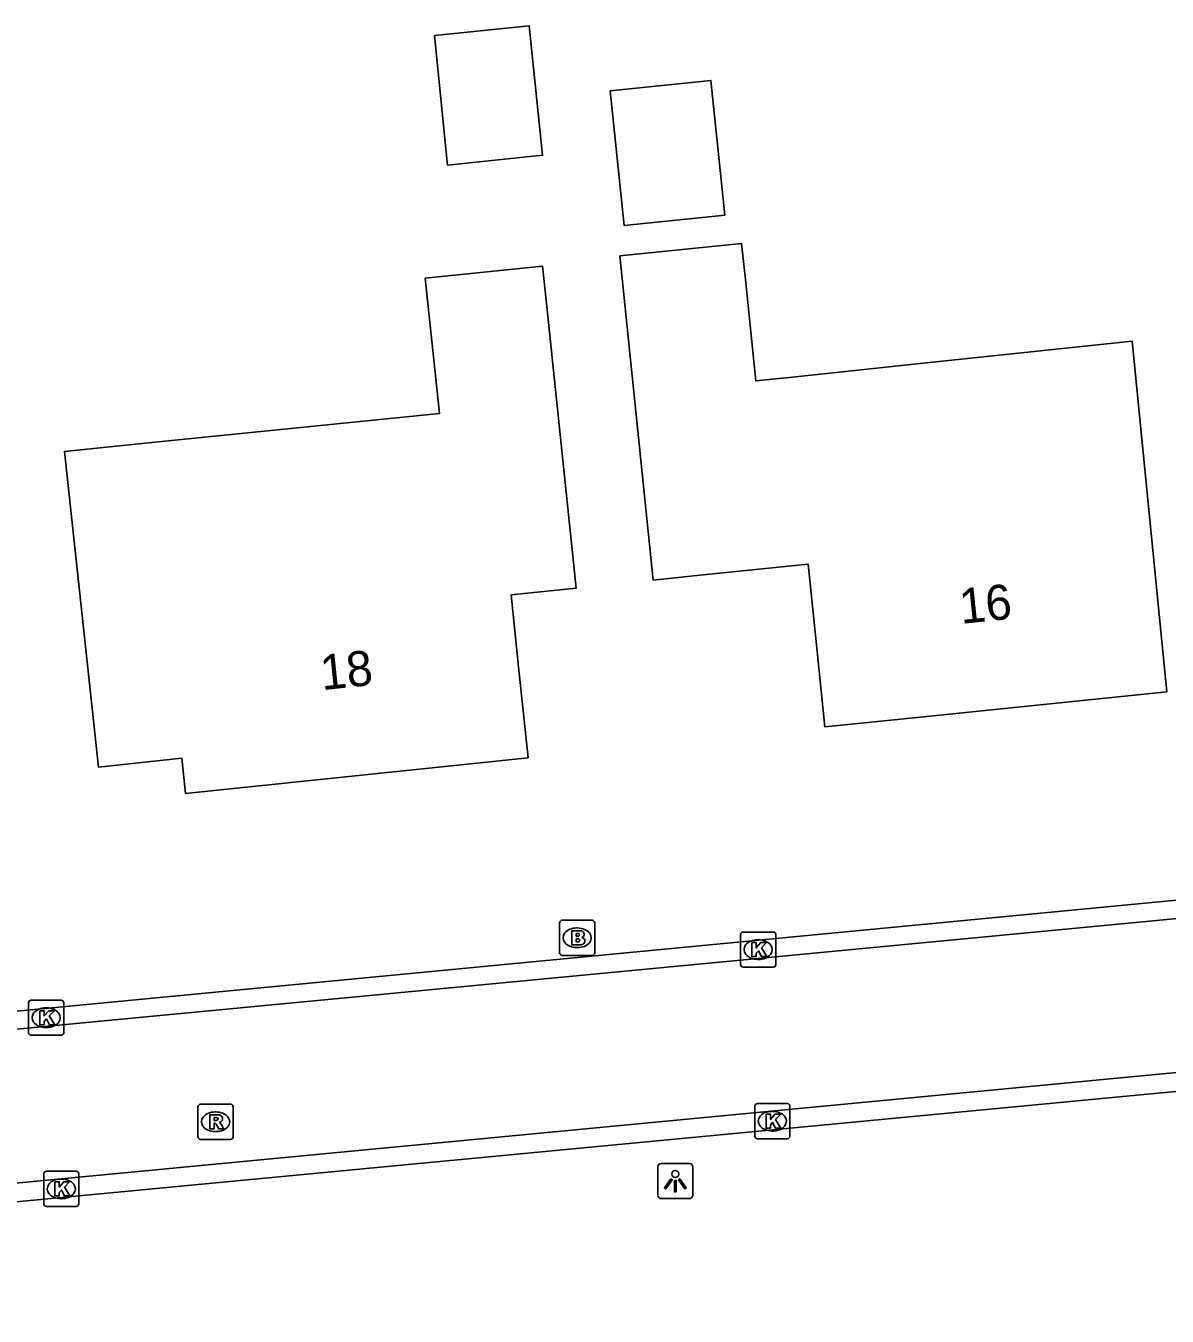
# Model space of a CAD drawing. Extents: x 162675 to 163482, y 379761 to 381227.
# Drawn here: x 162974.72 to 163007.21, y 380274.44 to 380311.16 of the extents above; entities that cross this region are included whole.
import ezdxf

# ---------------------------------------------------------------- set-up
doc = ezdxf.new("R2010")
doc.units = 0
for name, color, linetype in [('IMGEO_Brandkraan', 7, 'Continuous'), ('IMGEO_Kolk', 7, 'Continuous'), ('IMGEO_Lichtpunt', 7, 'Continuous'), ('IMGEO_Pand', 7, 'Continuous'), ('IMGEO_Pand_nummerreeks', 7, 'Continuous'), ('IMGEO_Rijbaan_lokaal_gesloten', 7, 'Continuous'), ('IMGEO_Rijbaan_lokaal_open', 7, 'Continuous'), ('IMGEO_Rioolput', 7, 'Continuous')]:
    doc.layers.add(name, color=color, linetype=linetype)

msp = doc.modelspace()

# ---------------------------------------------------------------- linework, layer by layer
at = {"layer": 'IMGEO_Brandkraan'}
for p, q in [((162989.991, 380285.707), (162990.843, 380285.707)), ((162989.916, 380284.781), (162989.916, 380285.633)), ((162990.404, 380285.487), (162990.429, 380285.487)), ((162990.917, 380285.633), (162990.917, 380284.781)), ((162990.843, 380284.707), (162989.991, 380284.707)), ((162990.427, 380284.927), (162990.402, 380284.927))]:
    msp.add_line(p, q, dxfattribs=at)
for points in [[(162989.991, 380285.707), (162990.843, 380285.707)], [(162989.916, 380284.781), (162989.916, 380285.633)], [(162990.264, 380285.407), (162990.264, 380285.007), (162990.477, 380285.007)], [(162990.495, 380285.407), (162990.264, 380285.407)], [(162990.443, 380285.326), (162990.389, 380285.326), (162990.389, 380285.25)], [(162990.917, 380285.633), (162990.917, 380284.781)], [(162990.389, 380285.25), (162990.442, 380285.25)], [(162990.451, 380285.174), (162990.389, 380285.174), (162990.389, 380285.093)], [(162990.389, 380285.093), (162990.451, 380285.093)], [(162990.843, 380284.707), (162989.991, 380284.707)]]:
    msp.add_lwpolyline(points, dxfattribs=at)
for centre, radius, start, end in [((162989.993, 380285.631), 0.0765, 91.552, 178.448), ((162989.993, 380285.631), 0.0765, 91.552, 178.448), ((162990.841, 380285.631), 0.0765, 1.552, 88.448), ((162990.841, 380285.631), 0.0765, 1.552, 88.448), ((162990.444, 380285.288), 0.0379, 267.8285, 90.9355), ((162990.499, 380285.262), 0.145, 59.4692, 91.5367), ((162990.524, 380285.309), 0.0922, 285.5137, 58.1501), ((162990.452, 380285.133), 0.0404, 269.8759, 90.5077), ((162990.483, 380285.258), 0.251, 268.6676, 293.5347), ((162990.529, 380285.117), 0.105, 301.3115, 78.989), ((162989.993, 380284.783), 0.0765, 181.552, 268.448), ((162989.993, 380284.783), 0.0765, 181.552, 268.448), ((162990.841, 380284.783), 0.0765, 271.552, 358.448), ((162990.841, 380284.783), 0.0765, 271.552, 358.448)]:
    msp.add_arc(centre, radius, start, end, dxfattribs=at)
for centre, major_axis, ratio, start_param, end_param in [((162990.403, 380285.207), (-0.387, 0.002), 0.722429, 4.712389, 7.853982), ((162990.428, 380285.207), (-0.39, 0.002), 0.717154, 1.570796, 4.712389)]:
    msp.add_ellipse(centre, major_axis=major_axis, ratio=ratio, start_param=start_param, end_param=end_param, dxfattribs=at)
at = {"layer": 'IMGEO_Kolk'}
for p, q in [((162995.144, 380285.372), (162995.996, 380285.372)), ((162995.069, 380284.446), (162995.069, 380285.298)), ((162995.557, 380285.152), (162995.582, 380285.152)), ((162996.07, 380285.298), (162996.07, 380284.446)), ((162995.58, 380284.592), (162995.555, 380284.592)), ((162995.996, 380284.372), (162995.144, 380284.372)), ((162974.799, 380282.507), (162974.799, 380283.359)), ((162974.874, 380283.433), (162975.726, 380283.433)), ((162975.287, 380283.213), (162975.312, 380283.213)), ((162975.8, 380283.359), (162975.8, 380282.507)), ((162975.726, 380282.433), (162974.874, 380282.433)), ((162975.31, 380282.653), (162975.285, 380282.653)), ((162995.472, 380279.563), (162995.472, 380280.415)), ((162995.547, 380280.489), (162996.399, 380280.489)), ((162995.96, 380280.269), (162995.985, 380280.269)), ((162996.473, 380280.415), (162996.473, 380279.563)), ((162996.399, 380279.489), (162995.547, 380279.489)), ((162995.983, 380279.709), (162995.958, 380279.709)), ((162975.231, 380277.637), (162975.231, 380278.489)), ((162975.306, 380278.563), (162976.158, 380278.563)), ((162976.232, 380278.489), (162976.232, 380277.637)), ((162975.719, 380278.343), (162975.744, 380278.343)), ((162975.742, 380277.783), (162975.717, 380277.783)), ((162976.158, 380277.563), (162975.306, 380277.563))]:
    msp.add_line(p, q, dxfattribs=at)
for points in [[(162995.144, 380285.372), (162995.996, 380285.372)], [(162995.069, 380284.446), (162995.069, 380285.298)], [(162995.39, 380285.072), (162995.513, 380285.072), (162995.513, 380284.921), (162995.643, 380285.072), (162995.807, 380285.072), (162995.661, 380284.921), (162995.814, 380284.672), (162995.662, 380284.672), (162995.577, 380284.836), (162995.513, 380284.769), (162995.513, 380284.672), (162995.39, 380284.672), (162995.39, 380285.072)], [(162996.07, 380285.298), (162996.07, 380284.446)], [(162995.996, 380284.372), (162995.144, 380284.372)], [(162974.799, 380282.507), (162974.799, 380283.359)], [(162974.874, 380283.433), (162975.726, 380283.433)], [(162975.12, 380283.133), (162975.243, 380283.133), (162975.243, 380282.982), (162975.373, 380283.133), (162975.537, 380283.133), (162975.391, 380282.982), (162975.544, 380282.733), (162975.392, 380282.733), (162975.307, 380282.897), (162975.243, 380282.83), (162975.243, 380282.733), (162975.12, 380282.733), (162975.12, 380283.133)], [(162975.8, 380283.359), (162975.8, 380282.507)], [(162975.726, 380282.433), (162974.874, 380282.433)], [(162995.472, 380279.563), (162995.472, 380280.415)], [(162995.547, 380280.489), (162996.399, 380280.489)], [(162995.793, 380280.189), (162995.916, 380280.189), (162995.916, 380280.038), (162996.046, 380280.189), (162996.21, 380280.189), (162996.064, 380280.038), (162996.217, 380279.789), (162996.065, 380279.789), (162995.98, 380279.953), (162995.916, 380279.886), (162995.916, 380279.789), (162995.793, 380279.789), (162995.793, 380280.189)], [(162996.473, 380280.415), (162996.473, 380279.563)], [(162996.399, 380279.489), (162995.547, 380279.489)], [(162975.231, 380277.637), (162975.231, 380278.489)], [(162975.306, 380278.563), (162976.158, 380278.563)], [(162976.232, 380278.489), (162976.232, 380277.637)], [(162975.552, 380278.263), (162975.675, 380278.263), (162975.675, 380278.112), (162975.805, 380278.263), (162975.969, 380278.263), (162975.823, 380278.112), (162975.976, 380277.863), (162975.824, 380277.863), (162975.739, 380278.027), (162975.675, 380277.96), (162975.675, 380277.863), (162975.552, 380277.863), (162975.552, 380278.263)], [(162976.158, 380277.563), (162975.306, 380277.563)]]:
    msp.add_lwpolyline(points, dxfattribs=at)
for centre, start, end in [((162995.146, 380285.296), 91.552, 178.448), ((162995.146, 380285.296), 91.552, 178.448), ((162995.994, 380285.296), 1.552, 88.448), ((162995.994, 380285.296), 1.552, 88.448), ((162995.146, 380284.448), 181.552, 268.448), ((162995.146, 380284.448), 181.552, 268.448), ((162995.994, 380284.448), 271.552, 358.448), ((162995.994, 380284.448), 271.552, 358.448), ((162974.876, 380283.357), 91.552, 178.448), ((162974.876, 380283.357), 91.552, 178.448), ((162975.724, 380283.357), 1.552, 88.448), ((162975.724, 380283.357), 1.552, 88.448), ((162974.876, 380282.509), 181.552, 268.448), ((162974.876, 380282.509), 181.552, 268.448), ((162975.724, 380282.509), 271.552, 358.448), ((162975.724, 380282.509), 271.552, 358.448), ((162995.549, 380280.413), 91.552, 178.448), ((162995.549, 380280.413), 91.552, 178.448), ((162996.397, 380280.413), 1.552, 88.448), ((162996.397, 380280.413), 1.552, 88.448), ((162995.549, 380279.565), 181.552, 268.448), ((162995.549, 380279.565), 181.552, 268.448), ((162996.397, 380279.565), 271.552, 358.448), ((162996.397, 380279.565), 271.552, 358.448), ((162975.308, 380278.487), 91.552, 178.448), ((162975.308, 380278.487), 91.552, 178.448), ((162976.156, 380278.487), 1.552, 88.448), ((162976.156, 380278.487), 1.552, 88.448), ((162975.308, 380277.639), 181.552, 268.448), ((162975.308, 380277.639), 181.552, 268.448), ((162976.156, 380277.639), 271.552, 358.448), ((162976.156, 380277.639), 271.552, 358.448)]:
    msp.add_arc(centre, 0.0765, start, end, dxfattribs=at)
for centre, major_axis, ratio, start_param, end_param in [((162995.556, 380284.872), (-0.387, 0.002), 0.722429, 4.712389, 7.853982), ((162995.581, 380284.872), (-0.39, 0.002), 0.717154, 1.570796, 4.712389), ((162975.286, 380282.933), (-0.387, 0.002), 0.722429, 4.712389, 7.853982), ((162975.311, 380282.933), (-0.39, 0.002), 0.717154, 1.570796, 4.712389), ((162995.959, 380279.989), (-0.387, 0.002), 0.722429, 4.712389, 7.853982), ((162995.984, 380279.989), (-0.39, 0.002), 0.717154, 1.570796, 4.712389), ((162975.718, 380278.063), (-0.387, 0.002), 0.722429, 4.712389, 7.853982), ((162975.743, 380278.063), (-0.39, 0.002), 0.717154, 1.570796, 4.712389)]:
    msp.add_ellipse(centre, major_axis=major_axis, ratio=ratio, start_param=start_param, end_param=end_param, dxfattribs=at)
at = {"layer": 'IMGEO_Lichtpunt'}
for p, q in [((162993.613, 380278.782), (162992.805, 380278.782)), ((162993.613, 380278.782), (162992.805, 380278.782)), ((162992.711, 380278.687), (162992.711, 380277.88)), ((162992.711, 380278.687), (162992.711, 380277.88)), ((162993.707, 380277.88), (162993.707, 380278.687)), ((162993.707, 380277.88), (162993.707, 380278.687)), ((162992.805, 380277.786), (162993.613, 380277.786)), ((162992.805, 380277.786), (162993.613, 380277.786))]:
    msp.add_line(p, q, dxfattribs=at)
for points in [[(162993.085, 380278.351), (162993.124, 380278.323), (162992.936, 380278.061), (162992.898, 380278.088), (162993.085, 380278.351)], [(162993.297, 380278.323), (162993.335, 380278.35), (162993.522, 380278.088), (162993.483, 380278.06), (162993.297, 380278.323)], [(162993.187, 380278.303), (162993.234, 380278.303), (162993.234, 380277.981), (162993.187, 380277.981), (162993.187, 380278.303)]]:
    msp.add_lwpolyline(points, dxfattribs=at)
msp.add_circle((162993.21, 380278.485), 0.0994, dxfattribs=at)
for centre, start, end in [((162992.805, 380278.687), 90, 180), ((162992.805, 380278.687), 90, 180), ((162993.613, 380278.687), 0, 90), ((162993.613, 380278.687), 0, 90), ((162992.805, 380277.88), 180, 270), ((162992.805, 380277.88), 180, 270), ((162993.613, 380277.88), 270, 0), ((162993.613, 380277.88), 270, 360)]:
    msp.add_arc(centre, 0.0946, start, end, dxfattribs=at)
at = {"layer": 'IMGEO_Pand'}
for points in [[(162986.351, 380310.883), (162986.73, 380307.199), (162989.431, 380307.477), (162989.052, 380311.161), (162986.351, 380310.883)], [(162991.356, 380309.31), (162991.75, 380305.479), (162994.618, 380305.774), (162994.224, 380309.605), (162991.356, 380309.31)], [(163006.211, 380302.19), (163000, 380301.531), (162996.545, 380301.165), (162995.502, 380301.054), (162995.205, 380303.942), (162995.099, 380304.97), (162991.634, 380304.614), (162992.583, 380295.389), (162993.908, 380295.525), (162996.992, 380295.842), (162997.2, 380293.823), (162997.469, 380291.207), (163000, 380291.467), (163007.206, 380292.209), (163006.211, 380302.19)], [(162989.535, 380303.356), (162989.434, 380304.325), (162986.094, 380303.977), (162986.495, 380300.128), (162978.212, 380299.29), (162975.824, 380299.048), (162976.795, 380290.063), (162979.166, 380290.315), (162979.272, 380289.316), (162989.019, 380290.332), (162988.749, 380292.921), (162988.536, 380294.967), (162990.387, 380295.16), (162989.535, 380303.356)]]:
    msp.add_lwpolyline(points, dxfattribs=at)
at = {"layer": 'IMGEO_Rijbaan_lokaal_gesloten'}
for points in [[(163032.785, 380288.167), (162941.711, 380279.483)], [(163021.508, 380282.709), (162940.195, 380274.962)]]:
    msp.add_lwpolyline(points, dxfattribs=at)
at = {"layer": 'IMGEO_Rijbaan_lokaal_open'}
for points in [[(163028.489, 380288.289), (162941.559, 380279.973)], [(163020.214, 380282.048), (162940.242, 380274.439)]]:
    msp.add_lwpolyline(points, dxfattribs=at)
at = {"layer": 'IMGEO_Rioolput'}
for p, q in [((162979.623, 380279.545), (162979.623, 380280.397)), ((162979.698, 380280.471), (162980.55, 380280.471)), ((162980.111, 380280.251), (162980.136, 380280.251)), ((162980.624, 380280.397), (162980.624, 380279.545)), ((162980.55, 380279.471), (162979.698, 380279.471)), ((162980.134, 380279.691), (162980.109, 380279.691))]:
    msp.add_line(p, q, dxfattribs=at)
for points in [[(162979.623, 380279.545), (162979.623, 380280.397)], [(162979.698, 380280.471), (162980.55, 380280.471)], [(162980.624, 380280.397), (162980.624, 380279.545)], [(162980.212, 380280.169), (162979.96, 380280.171), (162979.96, 380279.771)], [(162979.96, 380279.771), (162980.084, 380279.771), (162980.084, 380279.933), (162980.095, 380279.933)], [(162980.138, 380280.09), (162980.084, 380280.09), (162980.084, 380280.009)], [(162980.084, 380280.009), (162980.136, 380280.009)], [(162980.142, 380279.904), (162980.213, 380279.771), (162980.353, 380279.771), (162980.288, 380279.897)], [(162980.55, 380279.471), (162979.698, 380279.471)]]:
    msp.add_lwpolyline(points, dxfattribs=at)
for centre, radius, start, end in [((162979.7, 380280.395), 0.0765, 91.552, 178.448), ((162979.7, 380280.395), 0.0765, 91.552, 178.448), ((162980.548, 380280.395), 0.0765, 1.552, 88.448), ((162980.548, 380280.395), 0.0765, 1.552, 88.448), ((162980.094, 380279.88), 0.0533, 26.0293, 88.6989), ((162980.12, 380280.198), 0.19, 274.7715, 282.9687), ((162980.144, 380279.994), 0.0964, 77.0061, 93.1865), ((162980.158, 380280.051), 0.0378, 276.6634, 79.6772), ((162980.211, 380280.059), 0.109, 350.3612, 89.416), ((162980.209, 380280.059), 0.112, 277.5842, 350.9817), ((162980.193, 380279.844), 0.108, 29.5134, 73.7905), ((162979.7, 380279.547), 0.0765, 181.552, 268.448), ((162979.7, 380279.547), 0.0765, 181.552, 268.448), ((162980.548, 380279.547), 0.0765, 271.552, 358.448), ((162980.548, 380279.547), 0.0765, 271.552, 358.448)]:
    msp.add_arc(centre, radius, start, end, dxfattribs=at)
for centre, major_axis, ratio, start_param, end_param in [((162980.11, 380279.971), (-0.387, 0.002), 0.722429, 4.712389, 7.853982), ((162980.135, 380279.971), (-0.39, 0.002), 0.717154, 1.570796, 4.712389)]:
    msp.add_ellipse(centre, major_axis=major_axis, ratio=ratio, start_param=start_param, end_param=end_param, dxfattribs=at)

# ---------------------------------------------------------------- texts
at = {"layer": 'IMGEO_Pand_nummerreeks'}
for s, rotation, p in [('16', 5.8728, (163001.348, 380294.139)), ('18', 5.953, (162983.156, 380292.254))]:
    msp.add_text(s, height=1, rotation=rotation, dxfattribs=at).set_placement(p)

doc.saveas('drawing.dxf')
